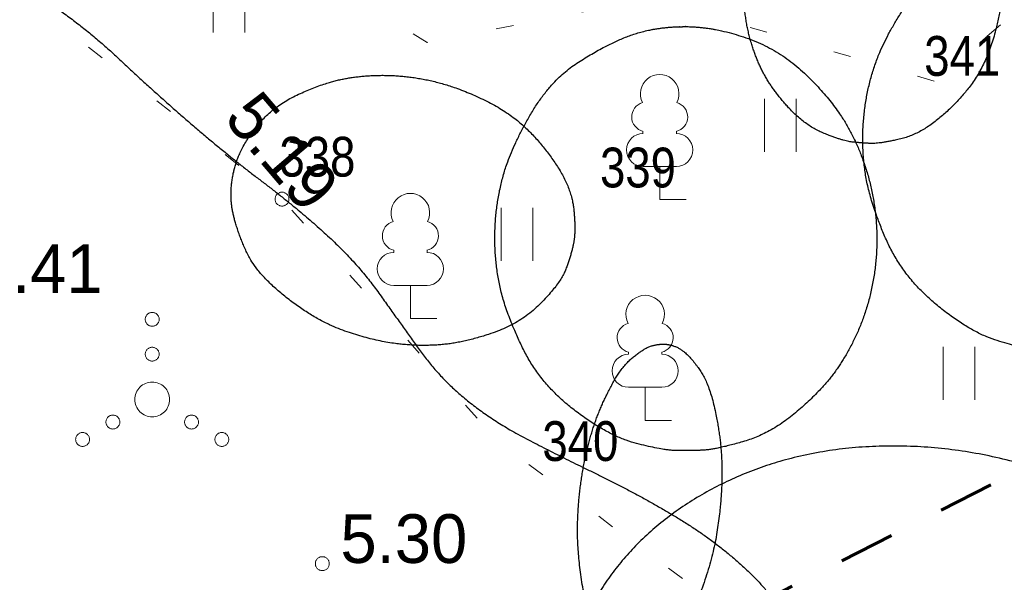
# Model space of a CAD drawing. Header units: metres. Extents: x 538891 to 1080079, y 6588829 to 13178720.
# Tile 403 of 656: x 539953 to 539967, y 6589116 to 6589124. Entities that reach past the tile are written whole.
import ezdxf

# ---------------------------------------------------------------- set-up
doc = ezdxf.new("R2010")
doc.units = ezdxf.units.M
doc.header["$LTSCALE"] = 0.4
doc.linetypes.add('KOLVIK', pattern=[3.125, 0.625, -2.5])
doc.linetypes.add('VW-02 Medium Dashed', pattern=[4, 2, -2])
for name, color, linetype in [('DENDRO', 7, 'Continuous'), ('GEO', 7, 'Continuous'), ('KINO_ASENDIPLAAN', 7, 'Continuous')]:
    doc.layers.add(name, color=color, linetype=linetype)
doc.styles.add('Arial Narrow', font='ARIALN.TTF')
doc.styles.add('HK Explorer Book', font='txt')

# ---------------------------------------------------------------- blocks, each defined once
blk = doc.blocks.new('VQSA')
at = {"color": 7, "linetype": 'Continuous', "lineweight": 9, "flags": 128}
for points in [[(0.2, 2.3), (0.199, 2.28), (0.196, 2.261), (0.191, 2.242), (0.185, 2.223), (0.176, 2.206), (0.166, 2.189), (0.155, 2.173), (0.141, 2.159), (0.127, 2.145), (0.111, 2.134), (0.094, 2.124), (0.077, 2.115), (0.058, 2.109), (0.039, 2.104), (0.02, 2.101), (0, 2.1), (-0.02, 2.101), (-0.039, 2.104), (-0.058, 2.109), (-0.077, 2.115), (-0.094, 2.124), (-0.111, 2.134), (-0.127, 2.145), (-0.141, 2.159), (-0.155, 2.173), (-0.166, 2.189), (-0.176, 2.206), (-0.185, 2.223), (-0.191, 2.242), (-0.196, 2.261), (-0.199, 2.28), (-0.2, 2.3), (-0.199, 2.32), (-0.196, 2.339), (-0.191, 2.358), (-0.185, 2.377), (-0.176, 2.394), (-0.166, 2.411), (-0.155, 2.427), (-0.141, 2.441), (-0.127, 2.455), (-0.111, 2.466), (-0.094, 2.476), (-0.077, 2.485), (-0.058, 2.491), (-0.039, 2.496), (-0.02, 2.499), (0, 2.5), (0.02, 2.499), (0.039, 2.496), (0.058, 2.491), (0.077, 2.485), (0.094, 2.476), (0.111, 2.466), (0.127, 2.455), (0.141, 2.441), (0.155, 2.427), (0.166, 2.411), (0.176, 2.394), (0.185, 2.377), (0.191, 2.358), (0.196, 2.339), (0.199, 2.32)], [(0.2, 1.3), (0.199, 1.28), (0.196, 1.261), (0.191, 1.242), (0.185, 1.223), (0.176, 1.206), (0.166, 1.189), (0.155, 1.173), (0.141, 1.159), (0.127, 1.145), (0.111, 1.134), (0.094, 1.124), (0.077, 1.115), (0.058, 1.109), (0.039, 1.104), (0.02, 1.101), (0, 1.1), (-0.02, 1.101), (-0.039, 1.104), (-0.058, 1.109), (-0.077, 1.115), (-0.094, 1.124), (-0.111, 1.134), (-0.127, 1.145), (-0.141, 1.159), (-0.155, 1.173), (-0.166, 1.189), (-0.176, 1.206), (-0.185, 1.223), (-0.191, 1.242), (-0.196, 1.261), (-0.199, 1.28), (-0.2, 1.3), (-0.199, 1.32), (-0.196, 1.339), (-0.191, 1.358), (-0.185, 1.377), (-0.176, 1.394), (-0.166, 1.411), (-0.155, 1.427), (-0.141, 1.441), (-0.127, 1.455), (-0.111, 1.466), (-0.094, 1.476), (-0.077, 1.485), (-0.058, 1.491), (-0.039, 1.496), (-0.02, 1.499), (0, 1.5), (0.02, 1.499), (0.039, 1.496), (0.058, 1.491), (0.077, 1.485), (0.094, 1.476), (0.111, 1.466), (0.127, 1.455), (0.141, 1.441), (0.155, 1.427), (0.166, 1.411), (0.176, 1.394), (0.185, 1.377), (0.191, 1.358), (0.196, 1.339), (0.199, 1.32)], [(0.5, 0), (0.498, -0.049), (0.49, -0.098), (0.478, -0.145), (0.462, -0.191), (0.441, -0.236), (0.416, -0.278), (0.387, -0.317), (0.354, -0.354), (0.317, -0.387), (0.278, -0.416), (0.236, -0.441), (0.191, -0.462), (0.145, -0.478), (0.098, -0.49), (0.049, -0.498), (0, -0.5), (-0.049, -0.498), (-0.098, -0.49), (-0.145, -0.478), (-0.191, -0.462), (-0.236, -0.441), (-0.278, -0.416), (-0.317, -0.387), (-0.354, -0.354), (-0.387, -0.317), (-0.416, -0.278), (-0.441, -0.236), (-0.462, -0.191), (-0.478, -0.145), (-0.49, -0.098), (-0.498, -0.049), (-0.5, 0), (-0.498, 0.049), (-0.49, 0.098), (-0.478, 0.145), (-0.462, 0.191), (-0.441, 0.236), (-0.416, 0.278), (-0.387, 0.317), (-0.354, 0.354), (-0.317, 0.387), (-0.278, 0.416), (-0.236, 0.441), (-0.191, 0.462), (-0.145, 0.478), (-0.098, 0.49), (-0.049, 0.498), (0, 0.5), (0.049, 0.498), (0.098, 0.49), (0.145, 0.478), (0.191, 0.462), (0.236, 0.441), (0.278, 0.416), (0.317, 0.387), (0.354, 0.354), (0.387, 0.317), (0.416, 0.278), (0.441, 0.236), (0.462, 0.191), (0.478, 0.145), (0.49, 0.098), (0.498, 0.049)], [(-0.93, -0.65), (-0.931, -0.67), (-0.934, -0.689), (-0.939, -0.708), (-0.945, -0.727), (-0.954, -0.744), (-0.964, -0.761), (-0.975, -0.777), (-0.989, -0.791), (-1.003, -0.805), (-1.019, -0.816), (-1.036, -0.826), (-1.053, -0.835), (-1.072, -0.841), (-1.091, -0.846), (-1.11, -0.849), (-1.13, -0.85), (-1.15, -0.849), (-1.169, -0.846), (-1.188, -0.841), (-1.207, -0.835), (-1.224, -0.826), (-1.241, -0.816), (-1.257, -0.805), (-1.271, -0.791), (-1.285, -0.777), (-1.296, -0.761), (-1.306, -0.744), (-1.315, -0.727), (-1.321, -0.708), (-1.326, -0.689), (-1.329, -0.67), (-1.33, -0.65), (-1.329, -0.63), (-1.326, -0.611), (-1.321, -0.592), (-1.315, -0.573), (-1.306, -0.556), (-1.296, -0.539), (-1.285, -0.523), (-1.271, -0.509), (-1.257, -0.495), (-1.241, -0.484), (-1.224, -0.474), (-1.207, -0.465), (-1.188, -0.459), (-1.169, -0.454), (-1.15, -0.451), (-1.13, -0.45), (-1.11, -0.451), (-1.091, -0.454), (-1.072, -0.459), (-1.053, -0.465), (-1.036, -0.474), (-1.019, -0.484), (-1.003, -0.495), (-0.989, -0.509), (-0.975, -0.523), (-0.964, -0.539), (-0.954, -0.556), (-0.945, -0.573), (-0.939, -0.592), (-0.934, -0.611), (-0.931, -0.63)], [(1.33, -0.65), (1.329, -0.67), (1.326, -0.689), (1.321, -0.708), (1.315, -0.727), (1.306, -0.744), (1.296, -0.761), (1.285, -0.777), (1.271, -0.791), (1.257, -0.805), (1.241, -0.816), (1.224, -0.826), (1.207, -0.835), (1.188, -0.841), (1.169, -0.846), (1.15, -0.849), (1.13, -0.85), (1.11, -0.849), (1.091, -0.846), (1.072, -0.841), (1.053, -0.835), (1.036, -0.826), (1.019, -0.816), (1.003, -0.805), (0.989, -0.791), (0.975, -0.777), (0.964, -0.761), (0.954, -0.744), (0.945, -0.727), (0.939, -0.708), (0.934, -0.689), (0.931, -0.67), (0.93, -0.65), (0.931, -0.63), (0.934, -0.611), (0.939, -0.592), (0.945, -0.573), (0.954, -0.556), (0.964, -0.539), (0.975, -0.523), (0.989, -0.509), (1.003, -0.495), (1.019, -0.484), (1.036, -0.474), (1.053, -0.465), (1.072, -0.459), (1.091, -0.454), (1.11, -0.451), (1.13, -0.45), (1.15, -0.451), (1.169, -0.454), (1.188, -0.459), (1.207, -0.465), (1.224, -0.474), (1.241, -0.484), (1.257, -0.495), (1.271, -0.509), (1.285, -0.523), (1.296, -0.539), (1.306, -0.556), (1.315, -0.573), (1.321, -0.592), (1.326, -0.611), (1.329, -0.63)], [(-1.8, -1.15), (-1.801, -1.17), (-1.804, -1.189), (-1.809, -1.208), (-1.815, -1.227), (-1.824, -1.244), (-1.834, -1.261), (-1.845, -1.277), (-1.859, -1.291), (-1.873, -1.305), (-1.889, -1.316), (-1.906, -1.326), (-1.923, -1.335), (-1.942, -1.341), (-1.961, -1.346), (-1.98, -1.349), (-2, -1.35), (-2.02, -1.349), (-2.039, -1.346), (-2.058, -1.341), (-2.077, -1.335), (-2.094, -1.326), (-2.111, -1.316), (-2.127, -1.305), (-2.141, -1.291), (-2.155, -1.277), (-2.166, -1.261), (-2.176, -1.244), (-2.185, -1.227), (-2.191, -1.208), (-2.196, -1.189), (-2.199, -1.17), (-2.2, -1.15), (-2.199, -1.13), (-2.196, -1.111), (-2.191, -1.092), (-2.185, -1.073), (-2.176, -1.056), (-2.166, -1.039), (-2.155, -1.023), (-2.141, -1.009), (-2.127, -0.995), (-2.111, -0.984), (-2.094, -0.974), (-2.077, -0.965), (-2.058, -0.959), (-2.039, -0.954), (-2.02, -0.951), (-2, -0.95), (-1.98, -0.951), (-1.961, -0.954), (-1.942, -0.959), (-1.923, -0.965), (-1.906, -0.974), (-1.889, -0.984), (-1.873, -0.995), (-1.859, -1.009), (-1.845, -1.023), (-1.834, -1.039), (-1.824, -1.056), (-1.815, -1.073), (-1.809, -1.092), (-1.804, -1.111), (-1.801, -1.13)], [(2.2, -1.15), (2.199, -1.17), (2.196, -1.189), (2.191, -1.208), (2.185, -1.227), (2.176, -1.244), (2.166, -1.261), (2.155, -1.277), (2.141, -1.291), (2.127, -1.305), (2.111, -1.316), (2.094, -1.326), (2.077, -1.335), (2.058, -1.341), (2.039, -1.346), (2.02, -1.349), (2, -1.35), (1.98, -1.349), (1.961, -1.346), (1.942, -1.341), (1.923, -1.335), (1.906, -1.326), (1.889, -1.316), (1.873, -1.305), (1.859, -1.291), (1.845, -1.277), (1.834, -1.261), (1.824, -1.244), (1.815, -1.227), (1.809, -1.208), (1.804, -1.189), (1.801, -1.17), (1.8, -1.15), (1.801, -1.13), (1.804, -1.111), (1.809, -1.092), (1.815, -1.073), (1.824, -1.056), (1.834, -1.039), (1.845, -1.023), (1.859, -1.009), (1.873, -0.995), (1.889, -0.984), (1.906, -0.974), (1.923, -0.965), (1.942, -0.959), (1.961, -0.954), (1.98, -0.951), (2, -0.95), (2.02, -0.951), (2.039, -0.954), (2.058, -0.959), (2.077, -0.965), (2.094, -0.974), (2.111, -0.984), (2.127, -0.995), (2.141, -1.009), (2.155, -1.023), (2.166, -1.039), (2.176, -1.056), (2.185, -1.073), (2.191, -1.092), (2.196, -1.111), (2.199, -1.13)]]:
    blk.add_lwpolyline(points, close=True, dxfattribs=at)
blk = doc.blocks.new('LEHTP1')
at = {"color": 252, "linetype": 'Continuous', "lineweight": 9, "true_color": 0x888888}
for p, q in [((-0.48, 1.96), (-0.48, 1.9)), ((0.48, 1.96), (0.48, 1.9)), ((0.48, 0.95), (-0.48, 0.95)), ((0, 0), (0, 0.95)), ((0.76, 0), (0, 0))]:
    blk.add_line(p, q, dxfattribs=at)
for centre, radius, start, end in [((0, 3.04), 0.554, 332.5799, 207.4201), ((-0.38, 2.375), 0.425, 105.2441, 257.079), ((0.38, 2.375), 0.425, 282.921, 74.7559), ((-0.475, 1.425), 0.475, 90, 270), ((0.475, 1.425), 0.475, 270, 90)]:
    blk.add_arc(centre, radius, start, end, dxfattribs=at)
blk = doc.blocks.new('HEIN')
at = {"color": 7, "linetype": 'Continuous', "lineweight": 9}
for p, q in [((-0.455, 0.761), (-0.455, -0.761)), ((0.455, 0.761), (0.455, -0.761))]:
    blk.add_line(p, q, dxfattribs=at)

msp = doc.modelspace()

# ---------------------------------------------------------------- linework, layer by layer
at = {"layer": 'DENDRO', "color": 82, "linetype": 'Continuous', "lineweight": 25, "true_color": 0x33cc00}
for points, knots in [([(539964.9985, 6589126.6841), (539964.9826, 6589126.6854), (539964.9666, 6589126.6866), (539964.6665, 6589126.7062), (539964.1604, 6589126.5245), (539963.6162, 6589126.1827), (539963.1044, 6589125.3282), (539962.9543, 6589124.5527), (539962.9776, 6589123.923), (539963.1326, 6589123.352), (539963.3837, 6589122.8875), (539963.847, 6589122.3829), (539964.3869, 6589122.1631), (539964.6488, 6589122.1335), (539964.9129, 6589122.1209), (539965.4838, 6589122.2529), (539966.0152, 6589122.6854), (539966.4192, 6589123.2157), (539966.6509, 6589123.9509), (539966.6994, 6589124.5844), (539966.607, 6589125.1925), (539966.3986, 6589125.7144), (539965.9637, 6589126.3147), (539965.3288, 6589126.652), (539965.0305, 6589126.6817), (539965.0145, 6589126.6829), (539964.9985, 6589126.6841)], [0, 0, 0, 0.0025219, 0.0025219, 0.0499004, 0.0972789, 0.1446574, 0.1920359, 0.2394144, 0.2867929, 0.3341714, 0.3815499, 0.4289283, 0.4763068, 0.5236853, 0.5710638, 0.6184423, 0.6658208, 0.7131993, 0.7605778, 0.8079563, 0.8553348, 0.9027133, 0.9500918, 0.9974703, 0.9974703, 1, 1, 1]), ([(539967.5881, 6589125.2657), (539967.5647, 6589125.2664), (539967.5412, 6589125.2672), (539967.1017, 6589125.2766), (539966.3784, 6589125.0276), (539965.6083, 6589124.5799), (539964.993, 6589123.6581), (539964.7284, 6589122.91), (539964.6516, 6589122.0918), (539964.7757, 6589121.2892), (539965.241, 6589120.221), (539966.2055, 6589119.4185), (539967.0061, 6589119.1719), (539967.3909, 6589119.1476), (539967.7776, 6589119.1449), (539968.5975, 6589119.3361), (539969.3476, 6589119.8941), (539969.7977, 6589120.4301), (539970.1394, 6589121.1172), (539970.3143, 6589121.9104), (539970.2897, 6589122.7319), (539970.0733, 6589123.4955), (539969.7096, 6589124.1346), (539969.0201, 6589124.8547), (539968.0728, 6589125.2413), (539967.635, 6589125.2642), (539967.6115, 6589125.2649), (539967.5881, 6589125.2657)], [0, 0, 0, 0.0024127, 0.0024127, 0.0476476, 0.0928825, 0.1381174, 0.1833523, 0.2285872, 0.2738221, 0.319057, 0.3642919, 0.4095268, 0.4547617, 0.4999966, 0.5452315, 0.5904664, 0.6357013, 0.6809362, 0.7261711, 0.771406, 0.8166409, 0.8618758, 0.9071107, 0.9523456, 0.9975805, 0.9975805, 1, 1, 1]), ([(539955.6432, 6589121.7377), (539955.6395, 6589121.7218), (539955.6357, 6589121.7058), (539955.5687, 6589121.4047), (539955.6874, 6589120.8598), (539955.973, 6589120.2486), (539956.8168, 6589119.5813), (539957.6306, 6589119.2945), (539958.3135, 6589119.209), (539958.9534, 6589119.2672), (539959.7637, 6589119.5412), (539960.3356, 6589120.121), (539960.4881, 6589120.5293), (539960.5539, 6589120.8594), (539960.4987, 6589121.4617), (539960.1133, 6589122.0757), (539959.6028, 6589122.5774), (539958.8449, 6589122.9399), (539958.1688, 6589123.0989), (539957.4985, 6589123.1107), (539956.9036, 6589122.9898), (539956.1893, 6589122.6528), (539955.7284, 6589122.0672), (539955.6508, 6589121.7697), (539955.647, 6589121.7537), (539955.6432, 6589121.7377)], [0, 0, 0, 0.0026473, 0.0026473, 0.0523821, 0.102117, 0.1518519, 0.2015867, 0.2513216, 0.3010565, 0.3507913, 0.4005262, 0.4502611, 0.4999959, 0.5497308, 0.5994657, 0.6492005, 0.6989354, 0.7486703, 0.7984051, 0.84814, 0.8978749, 0.9476097, 0.9973446, 0.9973446, 1, 1, 1])]:
    msp.add_open_spline(points, degree=2, knots=knots, dxfattribs=at)
at = {"layer": 'DENDRO', "color": 25, "linetype": 'Continuous', "lineweight": 25, "true_color": 0x995f4c}
msp.add_open_spline([(539946.5434, 6589123.5262), (539946.2624, 6589123.2895), (539945.6209, 6589122.912), (539945.3068, 6589122.7676), (539945.1798, 6589122.7064), (539944.9601, 6589122.6), (539944.4775, 6589122.3773), (539943.7219, 6589122.1132), (539942.6652, 6589121.9093), (539941.5553, 6589121.6383), (539940.8506, 6589121.0026), (539940.8344, 6589119.8393), (539941.2004, 6589118.4325), (539941.6412, 6589117.0787), (539941.8784, 6589115.8745), (539941.6123, 6589114.826), (539940.7472, 6589113.909), (539939.7607, 6589112.9716), (539939.1231, 6589111.8595), (539938.9174, 6589110.611), (539939.1217, 6589109.0056), (539940.1811, 6589107.285), (539941.8482, 6589106.4364), (539943.4186, 6589106.1664), (539944.9659, 6589106.3754), (539946.3596, 6589107.055), (539947.6477, 6589108.0677), (539948.8659, 6589109.2804), (539949.9962, 6589110.1958), (539950.9073, 6589110.5973), (539951.9141, 6589110.7626), (539953.419, 6589110.5537), (539954.9651, 6589109.8325), (539956.0445, 6589108.8289), (539956.8778, 6589107.7288), (539957.7526, 6589106.7209), (539958.7738, 6589105.9628), (539959.8966, 6589105.5916), (539961.0932, 6589105.7126), (539962.3161, 6589106.2164), (539963.5318, 6589106.98), (539964.5476, 6589107.934), (539965.0374, 6589109.0418), (539964.8405, 6589110.2656), (539964.3833, 6589111.5805), (539964.1277, 6589112.9668), (539963.977, 6589114.3228), (539963.5313, 6589115.4965), (539962.5994, 6589116.3977), (539961.4477, 6589117.0907), (539960.3318, 6589117.6317), (539959.3586, 6589118.1374), (539958.5961, 6589118.7602), (539958.0236, 6589119.5577), (539957.4208, 6589120.4017), (539956.5804, 6589121.1763), (539955.5649, 6589121.9452), (539954.5227, 6589122.8417), (539953.4715, 6589123.8305), (539952.2466, 6589124.6315), (539950.7165, 6589124.9979), (539949.1517, 6589124.9657), (539947.924, 6589124.6112), (539947.1257, 6589124.059), (539946.6839, 6589123.6445), (539946.5434, 6589123.5262)], degree=2, dxfattribs=at)
at = {"layer": 'DENDRO', "color": 30, "linetype": 'Continuous', "lineweight": 25, "true_color": 0xff7f00}
msp.add_open_spline([(539962.083, 6589123.8041), (539962.0602, 6589123.8037), (539962.0373, 6589123.8033), (539961.6088, 6589123.7914), (539960.9163, 6589123.509), (539960.1878, 6589123.0268), (539959.6327, 6589122.0807), (539959.4109, 6589121.3244), (539959.3754, 6589120.5073), (539959.5347, 6589119.7154), (539960.0391, 6589118.676), (539961.017, 6589117.9248), (539961.8085, 6589117.7184), (539962.1845, 6589117.7128), (539962.5612, 6589117.7288), (539963.3505, 6589117.9585), (539964.0543, 6589118.5493), (539964.467, 6589119.1038), (539964.7668, 6589119.8034), (539964.8991, 6589120.6003), (539964.8357, 6589121.4158), (539964.5884, 6589122.1644), (539964.2035, 6589122.7822), (539963.4974, 6589123.4647), (539962.5563, 6589123.8033), (539962.1288, 6589123.8049), (539962.1059, 6589123.8045), (539962.083, 6589123.8041)], degree=2, knots=[0, 0, 0, 0.0024127, 0.0024127, 0.0476476, 0.0928825, 0.1381174, 0.1833523, 0.2285872, 0.2738221, 0.319057, 0.3642919, 0.4095268, 0.4547617, 0.4999966, 0.5452315, 0.5904664, 0.6357013, 0.6809362, 0.7261711, 0.771406, 0.8166409, 0.8618758, 0.9071107, 0.9523456, 0.9975805, 0.9975805, 1, 1, 1], dxfattribs=at)
at = {"layer": 'DENDRO', "color": 25, "linetype": 'Continuous', "lineweight": 25, "true_color": 0x995f4c}
msp.add_open_spline([(539961.851, 6589119.2426), (539961.8429, 6589119.2435), (539961.8347, 6589119.2443), (539961.75, 6589119.2478), (539961.5533, 6589119.1971), (539961.2227, 6589118.9382), (539960.9302, 6589118.3993), (539960.7602, 6589117.9294), (539960.6359, 6589117.376), (539960.5747, 6589116.7865), (539960.5825, 6589116.2192), (539960.6932, 6589115.4741), (539960.9829, 6589114.9121), (539961.2472, 6589114.7318), (539961.4734, 6589114.6856), (539961.7237, 6589114.793), (539961.9097, 6589114.944), (539962.2116, 6589115.3171), (539962.5148, 6589116.1459), (539962.6336, 6589116.8709), (539962.6602, 6589117.4566), (539962.6198, 6589117.9926), (539962.4715, 6589118.6597), (539962.2467, 6589119.0089), (539962.0187, 6589119.2189), (539961.8673, 6589119.2409), (539961.8592, 6589119.2418), (539961.851, 6589119.2426)], degree=2, knots=[0, 0, 0, 0.0043614, 0.0043614, 0.0495078, 0.0946543, 0.1398007, 0.1849471, 0.2300936, 0.27524, 0.3203865, 0.3655329, 0.4106793, 0.4558258, 0.5009722, 0.5461187, 0.5912651, 0.6364115, 0.681558, 0.7267044, 0.7718509, 0.8169973, 0.8621437, 0.9072902, 0.9524366, 0.9975831, 0.9975831, 1, 1, 1], dxfattribs=at)
at = {"layer": 'DENDRO', "color": 82, "linetype": 'Continuous', "lineweight": 25, "true_color": 0x33cc00}
msp.add_open_spline([(539966.8845, 6589107.6604), (539965.3632, 6589107.6712), (539962.4972, 6589109.0457), (539960.5758, 6589111.405), (539960.1138, 6589114.1168), (539961.235, 6589116.4545), (539963.6389, 6589117.7917), (539966.6816, 6589117.7701), (539969.5475, 6589116.3955), (539971.469, 6589114.0363), (539971.931, 6589111.3245), (539970.8098, 6589108.9868), (539968.4058, 6589107.6496), (539966.8845, 6589107.6604)], degree=2, dxfattribs=at)
at = {"layer": 'GEO', "color": 252, "linetype": 'KOLVIK', "lineweight": 9, "true_color": 0x888888, "flags": 128}
for points in [[(539959.439, 6589127.669), (539961.5632, 6589128.7689), (539963.034, 6589128.951), (539965.5619, 6589128.446), (539967.66, 6589126.664), (539967.6503, 6589124.6805), (539965.7042, 6589123.0222), (539961.6383, 6589124.2093), (539958.4179, 6589123.5784), (539957.4391, 6589124.1777), (539957.2181, 6589125.0926), (539958.5207, 6589126.539)], [(539941.795, 6589115.452), (539941.714, 6589117.992), (539940.545, 6589120.915), (539948.7817, 6589124.9575), (539952.323, 6589124.473), (539956.333, 6589121.327), (539959.4335, 6589117.8488), (539962.8949, 6589115.2761), (539964.7522, 6589111.7754), (539965.3854, 6589108.4856), (539962.5994, 6589106.5455), (539959.062, 6589105.95), (539955.112, 6589109.744), (539950.277, 6589109.998), (539946.698, 6589107.598), (539943.583, 6589106.842), (539940.087, 6589107.747), (539938.7044, 6589109.7268), (539939.053, 6589112.518)]]:
    msp.add_lwpolyline(points, close=True, dxfattribs=at)
at = {"layer": 'GEO', "color": 8, "linetype": 'Continuous', "lineweight": 9, "true_color": 0x7d7d7d, "flags": 128}
for points in [[(539956.433, 6589121.327), (539956.4325, 6589121.3172), (539956.4311, 6589121.3075), (539956.4287, 6589121.298), (539956.4254, 6589121.2887), (539956.4212, 6589121.2799), (539956.4161, 6589121.2714), (539956.4103, 6589121.2636), (539956.4037, 6589121.2563), (539956.3964, 6589121.2497), (539956.3886, 6589121.2439), (539956.3801, 6589121.2388), (539956.3713, 6589121.2346), (539956.362, 6589121.2313), (539956.3525, 6589121.2289), (539956.3428, 6589121.2275), (539956.333, 6589121.227), (539956.3232, 6589121.2275), (539956.3135, 6589121.2289), (539956.304, 6589121.2313), (539956.2947, 6589121.2346), (539956.2859, 6589121.2388), (539956.2774, 6589121.2439), (539956.2696, 6589121.2497), (539956.2623, 6589121.2563), (539956.2557, 6589121.2636), (539956.2499, 6589121.2714), (539956.2448, 6589121.2799), (539956.2406, 6589121.2887), (539956.2373, 6589121.298), (539956.2349, 6589121.3075), (539956.2335, 6589121.3172), (539956.233, 6589121.327), (539956.2335, 6589121.3368), (539956.2349, 6589121.3465), (539956.2373, 6589121.356), (539956.2406, 6589121.3653), (539956.2448, 6589121.3741), (539956.2499, 6589121.3826), (539956.2557, 6589121.3904), (539956.2623, 6589121.3977), (539956.2696, 6589121.4043), (539956.2774, 6589121.4101), (539956.2859, 6589121.4152), (539956.2947, 6589121.4194), (539956.304, 6589121.4227), (539956.3135, 6589121.4251), (539956.3232, 6589121.4265), (539956.333, 6589121.427), (539956.3428, 6589121.4265), (539956.3525, 6589121.4251), (539956.362, 6589121.4227), (539956.3713, 6589121.4194), (539956.3801, 6589121.4152), (539956.3886, 6589121.4101), (539956.3964, 6589121.4043), (539956.4037, 6589121.3977), (539956.4103, 6589121.3904), (539956.4161, 6589121.3826), (539956.4212, 6589121.3741), (539956.4254, 6589121.3653), (539956.4287, 6589121.356), (539956.4311, 6589121.3465), (539956.4325, 6589121.3368)], [(539957.012, 6589116.092), (539957.0115, 6589116.0822), (539957.0101, 6589116.0725), (539957.0077, 6589116.063), (539957.0044, 6589116.0537), (539957.0002, 6589116.0449), (539956.9951, 6589116.0364), (539956.9893, 6589116.0286), (539956.9827, 6589116.0213), (539956.9754, 6589116.0147), (539956.9676, 6589116.0089), (539956.9591, 6589116.0038), (539956.9503, 6589115.9996), (539956.941, 6589115.9963), (539956.9315, 6589115.9939), (539956.9218, 6589115.9925), (539956.912, 6589115.992), (539956.9022, 6589115.9925), (539956.8925, 6589115.9939), (539956.883, 6589115.9963), (539956.8737, 6589115.9996), (539956.8649, 6589116.0038), (539956.8564, 6589116.0089), (539956.8486, 6589116.0147), (539956.8413, 6589116.0213), (539956.8347, 6589116.0286), (539956.8289, 6589116.0364), (539956.8238, 6589116.0449), (539956.8196, 6589116.0537), (539956.8163, 6589116.063), (539956.8139, 6589116.0725), (539956.8125, 6589116.0822), (539956.812, 6589116.092), (539956.8125, 6589116.1018), (539956.8139, 6589116.1115), (539956.8163, 6589116.121), (539956.8196, 6589116.1303), (539956.8238, 6589116.1391), (539956.8289, 6589116.1476), (539956.8347, 6589116.1554), (539956.8413, 6589116.1627), (539956.8486, 6589116.1693), (539956.8564, 6589116.1751), (539956.8649, 6589116.1802), (539956.8737, 6589116.1844), (539956.883, 6589116.1877), (539956.8925, 6589116.1901), (539956.9022, 6589116.1915), (539956.912, 6589116.192), (539956.9218, 6589116.1915), (539956.9315, 6589116.1901), (539956.941, 6589116.1877), (539956.9503, 6589116.1844), (539956.9591, 6589116.1802), (539956.9676, 6589116.1751), (539956.9754, 6589116.1693), (539956.9827, 6589116.1627), (539956.9893, 6589116.1554), (539956.9951, 6589116.1476), (539957.0002, 6589116.1391), (539957.0044, 6589116.1303), (539957.0077, 6589116.121), (539957.0101, 6589116.1115), (539957.0115, 6589116.1018)]]:
    msp.add_lwpolyline(points, close=True, dxfattribs=at)
at = {"layer": 'KINO_ASENDIPLAAN', "color": 140, "linetype": 'VW-02 Medium Dashed', "lineweight": 70, "true_color": 0x00bfff, "flags": 128}
msp.add_lwpolyline([(539941.0048, 6589300.3454), (539940.5217, 6589296.9546), (539974.3604, 6589288.4827), (539975.01, 6589291.078), (540000.3128, 6589286.6251), (540002.9731, 6589249.9773), (539993.0762, 6589225.0232), (540063.9301, 6589088.0629), (540060.1052, 6589086.0133), (540027.1158, 6589148.1533), (539896.3148, 6589081.3922), (539881.52, 6589108.74), (539807.2305, 6589245.4858), (539909.52, 6589298.37), (539917.166, 6589297.2556), (539927.194, 6589303.7472)], close=True, dxfattribs=at)

# ---------------------------------------------------------------- block references
at = {"layer": 'GEO', "color": 8, "true_color": 0x7d7d7d, "xscale": 0.5, "yscale": 0.5, "zscale": 0.5}
for name, p in [('HEIN', (539955.5728, 6589124.0987)), ('LEHTP1', (539961.7584, 6589121.3204)), ('HEIN', (539963.4903, 6589122.3883)), ('LEHTP1', (539958.177, 6589119.613)), ('HEIN', (539959.7099, 6589120.8204)), ('LEHTP1', (539961.5493, 6589118.1494)), ('VQSA', (539954.4684, 6589118.4507)), ('HEIN', (539966.0582, 6589118.8249))]:
    msp.add_blockref(name, p, dxfattribs=at)

# ---------------------------------------------------------------- texts
at = {"layer": 'DENDRO', "color": 250, "true_color": 0x333333, "char_height": 0.57083, "attachment_point": 1, "line_spacing_factor": 2.63829, "style": 'Arial Narrow'}
for s, insert, width in [('341', (539965.5582, 6589123.6693), 1.345355), ('340', (539960.0733, 6589118.1378), 1.914542)]:
    msp.add_mtext(s, dxfattribs=dict(at, insert=insert, width=width))
for s, insert in [('338', (539956.296, 6589122.2218)), ('339', (539960.9012, 6589122.0667))]:
    msp.add_mtext(s, dxfattribs=dict(at, insert=insert))
at = {"layer": 'GEO', "color": 8, "true_color": 0x7d7d7d, "insert": (539955.3047, 6589122.6706), "char_height": 0.7, "attachment_point": 7, "rotation": 310.51695, "line_spacing_factor": 0.25, "style": 'HK Explorer Book'}
msp.add_mtext(' 5.19', dxfattribs=at)
at = {"layer": 'GEO', "color": 8, "true_color": 0x7d7d7d, "char_height": 0.7, "attachment_point": 7, "line_spacing_factor": 0.25, "style": 'HK Explorer Book'}
for s, insert in [(' 5.41', (539951.674, 6589119.969)), (' 5.30', (539956.912, 6589116.092))]:
    msp.add_mtext(s, dxfattribs=dict(at, insert=insert))

doc.saveas('drawing.dxf')
